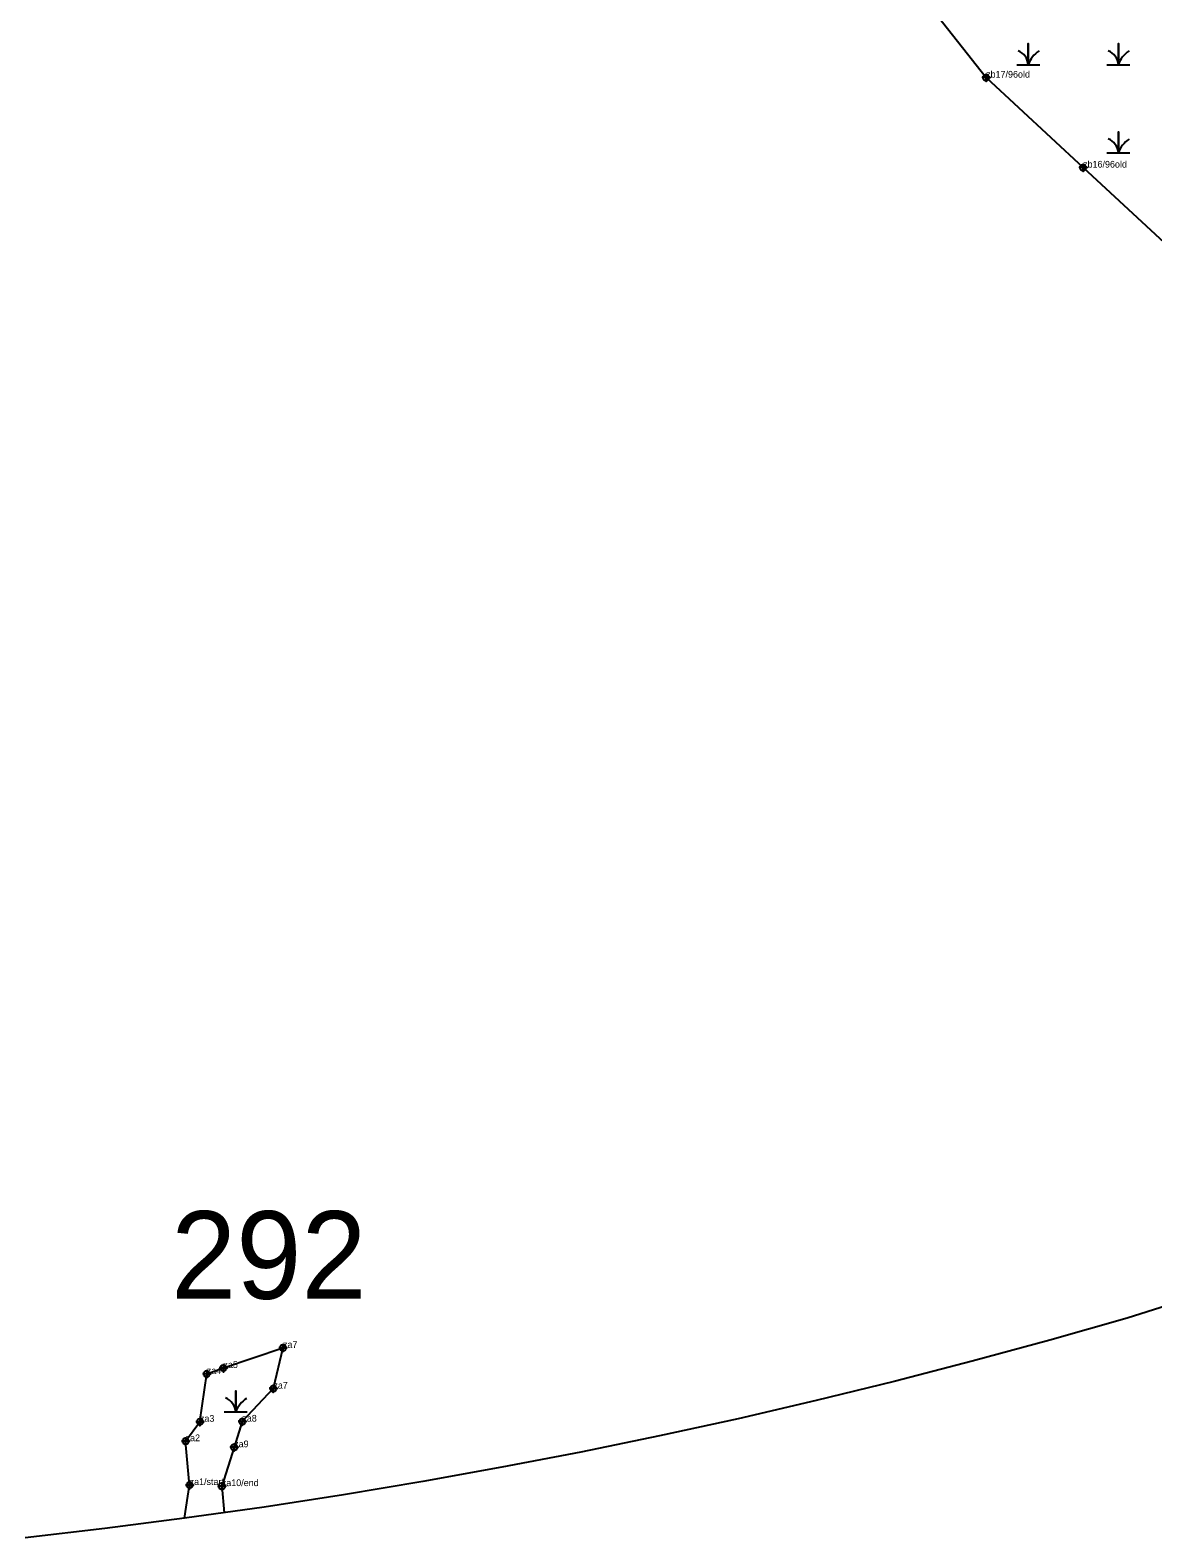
# Model space of a CAD drawing. Extents: x 2071991 to 2268989, y 436479 to 469629.
# Drawn here: x 2251156 to 2251993, y 437551 to 438675 of the extents above; entities that cross this region are included whole.
import ezdxf

# ---------------------------------------------------------------- set-up
doc = ezdxf.new("R2010")
doc.units = 0
for name, color, linetype in [('approx_PSA', 7, 'Continuous'), ('Default', 7, 'Continuous'), ('Exist Environmental Wetland Boundary', 7, 'Continuous'), ('Exist Environmental Wetland Boundary Cogo Comment', 7, 'Continuous'), ('Exist Environmental Wetland Boundary Cogo Point CELL', 7, 'Continuous'), ('Exist Hydro Swamp or Marsh', 7, 'Continuous')]:
    doc.layers.add(name, color=color, linetype=linetype)

msp = doc.modelspace()

# ---------------------------------------------------------------- linework, layer by layer
at = {"layer": 'approx_PSA'}
for p, q in [((2253448.1, 438185), (2251973.5, 437714.8)), ((2251973.5, 437714.8), (2251915.9, 437698.4)), ((2251915.9, 437698.4), (2251858.1, 437682.7)), ((2251858.1, 437682.7), (2251800, 437667.7)), ((2251800, 437667.7), (2251741.8, 437653.5)), ((2251741.8, 437653.5), (2251683.5, 437639.9)), ((2251683.5, 437639.9), (2251624.9, 437627.1)), ((2251624.9, 437627.1), (2251566.3, 437615)), ((2251566.3, 437615), (2251507.4, 437603.7)), ((2251507.4, 437603.7), (2251448.4, 437593.1)), ((2251389.4, 437583.2), (2251330.1, 437574)), ((2251448.4, 437593.1), (2251389.4, 437583.2)), ((2251330.1, 437574), (2251270.8, 437565.6)), ((2251270.8, 437565.6), (2251211.4, 437558)), ((2251211.4, 437558), (2251151.9, 437551))]:
    msp.add_line(p, q, dxfattribs=at)
at = {"layer": 'Exist Environmental Wetland Boundary'}
for points in [[(2251159.6, 439601.1), (2251262, 439510.9), (2251353.7, 439431.7), (2251408.1, 439276.5), (2251418.5, 439100.2), (2251356.5, 439015.1), (2251265.1, 438865.1), (2251366.8, 438844.8), (2251385.5, 438875.4), (2251556.9, 438853.1), (2251718.8, 438830.1), (2251868.4, 438640), (2251940.7, 438572.9), (2252098.5, 438426.7), (2252083, 438409.3), (2252090.3, 438402.8), (2252096.8, 438411.4), (2252129.6, 438370.7)], [(2251270.8, 437565.6), (2251274.6, 437590.4), (2251271.6, 437623.1), (2251282.3, 437637.6), (2251287.4, 437673.3), (2251299.8, 437677.7), (2251344.2, 437692.7), (2251337, 437662.3), (2251313.9, 437637.7), (2251307.8, 437618.6), (2251298.6, 437589.6), (2251300.3, 437569.8)]]:
    msp.add_lwpolyline(points, dxfattribs=at)
at = {"layer": 'Exist Environmental Wetland Boundary Cogo Point CELL'}
for points in [[(2251868.4, 438643), (2251868.4, 438637), (2251868.4, 438640), (2251871.4, 438640), (2251865.4, 438640)], [(2251940.7, 438575.9), (2251940.7, 438569.9), (2251940.7, 438572.9), (2251943.7, 438572.9), (2251937.7, 438572.9)], [(2251344.2, 437695.7), (2251344.2, 437689.7), (2251344.2, 437692.7), (2251347.2, 437692.7), (2251341.2, 437692.7)], [(2251287.4, 437676.3), (2251287.4, 437670.3), (2251287.4, 437673.3), (2251290.4, 437673.3), (2251284.4, 437673.3)], [(2251299.8, 437680.7), (2251299.8, 437674.7), (2251299.8, 437677.7), (2251302.8, 437677.7), (2251296.8, 437677.7)], [(2251337, 437665.3), (2251337, 437659.3), (2251337, 437662.3), (2251340, 437662.3), (2251334, 437662.3)], [(2251282.3, 437640.6), (2251282.3, 437634.6), (2251282.3, 437637.6), (2251285.3, 437637.6), (2251279.3, 437637.6)], [(2251313.9, 437640.7), (2251313.9, 437634.7), (2251313.9, 437637.7), (2251316.9, 437637.7), (2251310.9, 437637.7)], [(2251271.6, 437626.1), (2251271.6, 437620.1), (2251271.6, 437623.1), (2251274.6, 437623.1), (2251268.6, 437623.1)], [(2251307.8, 437621.6), (2251307.8, 437615.6), (2251307.8, 437618.6), (2251310.8, 437618.6), (2251304.8, 437618.6)], [(2251274.6, 437593.4), (2251274.6, 437587.4), (2251274.6, 437590.4), (2251277.6, 437590.4), (2251271.6, 437590.4)], [(2251298.6, 437592.6), (2251298.6, 437586.6), (2251298.6, 437589.6), (2251301.6, 437589.6), (2251295.6, 437589.6)]]:
    msp.add_lwpolyline(points, dxfattribs=at)
for centre in [(2251868.4, 438640), (2251940.7, 438572.9), (2251344.2, 437692.7), (2251287.4, 437673.3), (2251299.8, 437677.7), (2251337, 437662.3), (2251282.3, 437637.6), (2251313.9, 437637.7), (2251271.6, 437623.1), (2251307.8, 437618.6), (2251274.6, 437590.4), (2251298.6, 437589.6)]:
    msp.add_circle(centre, 2.34, dxfattribs=at)
at = {"layer": 'Exist Hydro Swamp or Marsh'}
for points in [[(2251891.3, 438649.6), (2251899.9, 438649.6), (2251899.9, 438665.4), (2251899.9, 438649.6), (2251908.5, 438649.6)], [(2251958.5, 438649.6), (2251967.1, 438649.6), (2251967.1, 438665.4), (2251967.1, 438649.6), (2251975.7, 438649.6)], [(2251958.5, 438583.8), (2251967.1, 438583.8), (2251967.1, 438599.6), (2251967.1, 438583.8), (2251975.7, 438583.8)], [(2251300.4, 437644.9), (2251309, 437644.9), (2251309, 437660.7), (2251309, 437644.9), (2251317.6, 437644.9)]]:
    msp.add_lwpolyline(points, dxfattribs=at)
for centre, radius, start, end in [((2251887.6, 438648.7), 12.3, 4.1403, 67.535), ((2251918.1, 438643.6), 19.2, 122.1274, 161.6222), ((2251954.8, 438648.7), 12.3, 4.1403, 67.535), ((2251985.3, 438643.6), 19.2, 122.1274, 161.6222), ((2251954.8, 438583), 12.3, 4.1403, 67.535), ((2251985.3, 438577.8), 19.2, 122.1274, 161.6222), ((2251296.7, 437644), 12.3, 4.1403, 67.535), ((2251327.3, 437638.8), 19.2, 122.1274, 161.6222)]:
    msp.add_arc(centre, radius, start, end, dxfattribs=at)

# ---------------------------------------------------------------- texts
at = {"layer": 'Default'}
msp.add_text('292', height=65.34, dxfattribs=at).set_placement((2251260.8, 437729.3))
at = {"layer": 'Exist Environmental Wetland Boundary Cogo Comment'}
for s, p in [('zb17/96old', (2251868.4, 438640)), ('zb16/96old', (2251940.7, 438572.9)), ('za7', (2251344.2, 437692.7)), ('za4', (2251287.4, 437673.3)), ('za5', (2251299.8, 437677.7)), ('za7', (2251337, 437662.3)), ('za3', (2251282.3, 437637.6)), ('za8', (2251313.9, 437637.7)), ('za2', (2251271.6, 437623.1)), ('za9', (2251307.8, 437618.6)), ('za1/start', (2251274.6, 437590.4)), ('za10/end', (2251298.6, 437589.6))]:
    msp.add_text(s, height=5, dxfattribs=at).set_placement(p)

doc.saveas('drawing.dxf')
